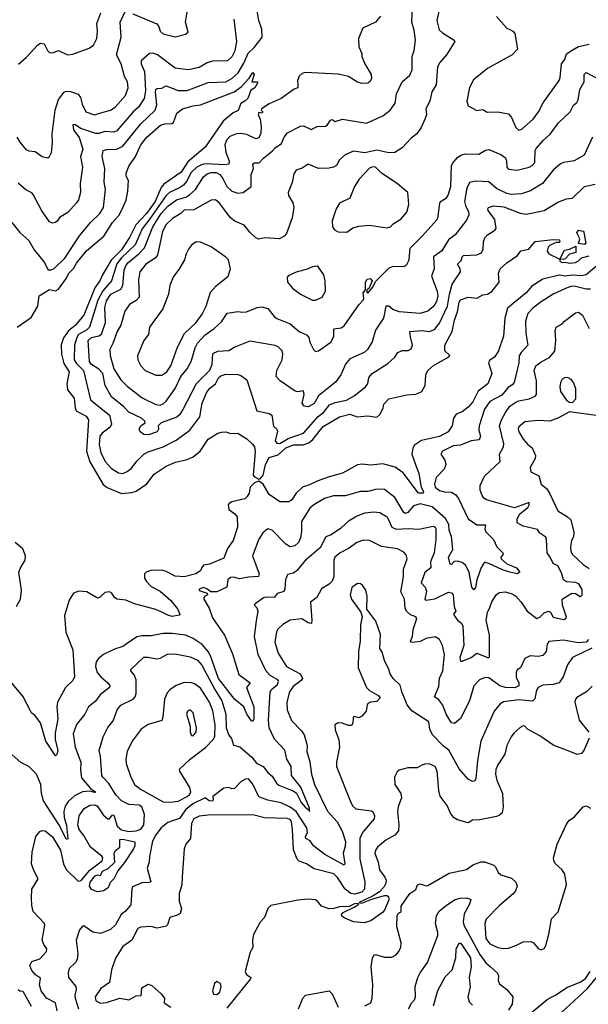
# Model space of a CAD drawing. Extents: x 1552033 to 1694788, y 811965 to 917215.
# Tile 441 of 632: x 1656045 to 1659850, y 863485 to 870071. Entities that reach past the tile are written whole.
import ezdxf

# ---------------------------------------------------------------- set-up
doc = ezdxf.new("R2010")
doc.units = 0

msp = doc.modelspace()

# ---------------------------------------------------------------- linework, layer by layer
at = {"layer": '0CON20XD'}
for points in [[(1655992.2, 868715), (1656045, 868648.4), (1656105.9, 868595), (1656141.8, 868531.8), (1656208.1, 868448.1), (1656235, 868397.1), (1656255, 868396.9), (1656275, 868407.1), (1656346.7, 868475), (1656445.4, 868625), (1656519.5, 868715), (1656581.3, 868775), (1656605.9, 868815), (1656618.8, 868935), (1656610.8, 868985), (1656615.3, 869074.7), (1656596.6, 869155), (1656604.4, 869195), (1656628.1, 869201.9), (1656695, 869204.8), (1656735, 869224.7), (1656854.6, 869375.4), (1656951.8, 869465), (1656962.1, 869502.1), (1656954.1, 869585.9), (1656956.7, 869603.3), (1656965, 869610), (1656995, 869613.3), (1657025, 869628.9), (1657105, 869596.6), (1657165, 869597.4), (1657305, 869650.7), (1657425, 869655.8), (1657465, 869676.9), (1657506.1, 869715), (1657545, 869780.8), (1657573, 869847), (1657615, 869888.1), (1657668.1, 869955), (1657665, 870006.7), (1657644.7, 870065), (1657632.7, 870142.7)], [(1656026.2, 869285), (1656045, 869252.3), (1656085, 869203.3), (1656105, 869194.4), (1656148.7, 869188.7), (1656195, 869155.7), (1656232.5, 869147.5), (1656245, 869156.7), (1656257.2, 869182.8), (1656264.4, 869245), (1656262.2, 869305), (1656282.4, 869465), (1656305, 869537.1), (1656342.6, 869587.4), (1656355, 869592.9), (1656385, 869590.6), (1656435, 869573.3), (1656451.7, 869551.7), (1656463.8, 869505), (1656486.7, 869455), (1656544.7, 869434.7), (1656588.8, 869448.8), (1656652.5, 869465), (1656684, 869485), (1656752.2, 869565), (1656770.5, 869615), (1656766.9, 869655), (1656745, 869690), (1656724.3, 869775), (1656693.1, 869835), (1656724.7, 869955), (1656718.2, 870055), (1656755, 870133.8)], [(1656036.5, 869773.5), (1656089.6, 869820.4), (1656165, 869903.8), (1656185, 869913.3), (1656209.3, 869909.3), (1656231.2, 869865), (1656245, 869852), (1656265, 869849.2), (1656305, 869864.2), (1656365, 869835.8), (1656399.8, 869840.2), (1656509.9, 869880.1), (1656539.2, 869900.8), (1656560.5, 869945), (1656565.4, 869995), (1656560, 870045), (1656586.6, 870116.6)], [(1658997.9, 868682.1), (1658958.8, 868631.2), (1658915, 868599.4), (1658870.6, 868525), (1658814.6, 868485), (1658818.9, 868405), (1658799.7, 868355), (1658837.5, 868255), (1658842.9, 868225), (1658835.2, 868185), (1658816.7, 868155), (1658775, 868121.9), (1658725, 868105.8), (1658585, 868117.5), (1658542.9, 868132.9), (1658515, 868154.3), (1658495.8, 868154.2), (1658479.1, 868075), (1658426.9, 867995), (1658403.6, 867916.4), (1658371.9, 867865), (1658350.8, 867845), (1658255, 867803.6), (1658225, 867767.8), (1658193.7, 867696.3), (1658160.5, 867649.5), (1658111.6, 867608.4), (1658043.9, 867556.1), (1658015, 867504.7), (1657975, 867482.2), (1657949.2, 867485), (1657935.5, 867505), (1657948.2, 867565), (1657945, 867588.8), (1657905, 867582.9), (1657887.3, 867587.3), (1657788.6, 867655), (1657761.9, 867685), (1657764.5, 867725), (1657801.5, 867795), (1657806.5, 867835), (1657800.6, 867855), (1657775, 867882.2), (1657755, 867891.8), (1657585, 867920.5), (1657485, 867880), (1657445, 867855.5), (1657368.9, 867851.1), (1657335.5, 867835), (1657330, 867765), (1657315, 867725.5), (1657225.5, 867634.5), (1657136.6, 867463.4), (1657115, 867428.9), (1657097.2, 867412.8), (1656991.2, 867375), (1656972.5, 867355), (1656973, 867333), (1656965, 867314.4), (1656906.6, 867293.4), (1656875.3, 867295.3), (1656851.4, 867315), (1656843.5, 867335), (1656855, 867354.3), (1656883.8, 867375), (1656881.2, 867385), (1656860, 867405), (1656775, 867444.7), (1656741.5, 867481.5), (1656658.8, 867548.8), (1656616.3, 867625), (1656600.5, 867705), (1656573.7, 867733.7), (1656526, 867765), (1656511.8, 867785), (1656503.6, 867925), (1656525.6, 867945), (1656575, 867956), (1656592.5, 867967.5), (1656618.3, 868045), (1656614.8, 868144.8), (1656625, 868191.2), (1656655, 868235.7), (1656720.7, 868269.3), (1656734, 868294), (1656744.1, 868395), (1656754.9, 868425.1), (1656769.2, 868445), (1656843.1, 868505), (1656878.9, 868545), (1656935, 868686.5), (1656991.4, 868775), (1657035, 868822.9), (1657093.6, 868866.4), (1657156.3, 868883.7), (1657181.3, 868898.7), (1657220.3, 868935), (1657275, 869019.7), (1657300.4, 869039.6), (1657325, 869048.3), (1657358.7, 869048.7), (1657385, 869035.2), (1657405, 869008.9), (1657431.2, 868955), (1657465, 868924.7), (1657505, 868910.6), (1657541.2, 868915), (1657594.2, 868955.8), (1657594.3, 869035.7), (1657608.8, 869075), (1657605, 869106.7), (1657615, 869113.8), (1657647.3, 869112.7), (1657677.3, 869145), (1657737.2, 869192.8), (1657755, 869213.8), (1657796.8, 869243.2), (1657814.6, 869285.4), (1657838, 869315), (1657925, 869359.5), (1657945, 869361.4), (1657995, 869336.7), (1658035, 869355.8), (1658091.7, 869358.3), (1658102.5, 869365), (1658125, 869400), (1658135, 869402.5), (1658155, 869390), (1658205, 869405.7), (1658365, 869378.6), (1658475, 869428.9), (1658523.3, 869465), (1658557, 869513), (1658565.4, 869574.6), (1658603.5, 869655), (1658655, 869700), (1658671.8, 869735), (1658670.8, 869825), (1658684, 869865), (1658694.6, 869935), (1658685, 870000), (1658668.7, 870055), (1658673.1, 870155)], [(1658854.6, 870145), (1658835.4, 870065), (1658853, 870003), (1658875, 869982.2), (1658953.3, 869935), (1658956.7, 869925), (1658900.8, 869835), (1658856.2, 869785), (1658840, 869755), (1658832, 869635), (1658802.1, 869587.9), (1658790, 869525), (1658762.5, 869475), (1658767.3, 869437.3), (1658758.8, 869411.2), (1658730.8, 869349.1), (1658702.6, 869307.4), (1658665, 869278.6), (1658605.3, 869214.7), (1658555, 869181.9), (1658515, 869179.6), (1658435, 869198.8), (1658355, 869180.8), (1658278.5, 869191.5), (1658222.1, 869167.9), (1658185.5, 869134.5), (1658165, 869095.8), (1658145.4, 869084.6), (1658115, 869077.8), (1658045, 869075.7), (1657975, 869104.4), (1657935, 869078.7), (1657896, 869065), (1657880.4, 869039.6), (1657868.3, 868981.7), (1657840.8, 868915), (1657843.5, 868895), (1657873.3, 868845), (1657879.4, 868815), (1657868.6, 868745), (1657829.8, 868640.2), (1657815, 868623.1), (1657784.5, 868605.5), (1657685, 868611.2), (1657645, 868603.8), (1657625, 868612.7), (1657585, 868649.4), (1657547.3, 868697.3), (1657485, 868724.4), (1657455.9, 868745.9), (1657385, 868842.5), (1657355, 868867.1), (1657325, 868862.9), (1657210.7, 868799.3), (1657145, 868797.1), (1657122.5, 868775), (1657068, 868742), (1657025, 868700.4), (1656999.5, 868655), (1656967.8, 868495), (1656951.1, 868475), (1656887.9, 868435), (1656849.1, 868385), (1656838.8, 868331.2), (1656843.9, 868215), (1656825, 868192.3), (1656780.5, 868165), (1656748.1, 868121.9), (1656721.7, 868028.3), (1656696.7, 867985), (1656668.5, 867905), (1656648, 867865), (1656650.5, 867825), (1656674.8, 867735), (1656721.9, 867661.9), (1656765, 867619.2), (1656865, 867542.2), (1656955, 867497.5), (1656985, 867492.7), (1657005, 867500.9), (1657025, 867520), (1657085.3, 867605), (1657124.1, 867685), (1657165.4, 867735), (1657193.2, 867785), (1657218.7, 867875), (1657235, 867907.5), (1657285, 867963.6), (1657345.7, 868005), (1657395, 868050), (1657432.9, 868107.1), (1657505, 868120), (1657535, 868114.3), (1657563.2, 868116.8), (1657635, 868145.5), (1657665, 868150), (1657705, 868138.6), (1657748.1, 868085), (1657765, 868072.2), (1657855, 868035.6), (1657914.7, 867984.7), (1657965, 867962.7), (1657980.4, 867945), (1657987.1, 867915), (1658010, 867865), (1658025, 867852.5), (1658045, 867855.7), (1658126.1, 867915), (1658148, 867952), (1658146.8, 868003.2), (1658195, 868010.5), (1658216.6, 868023.4), (1658315, 868164), (1658343.3, 868195), (1658347.5, 868205), (1658344.2, 868245), (1658360, 868265), (1658360, 868315), (1658370.8, 868335), (1658390.3, 868340.3), (1658402.5, 868325), (1658383.8, 868276.2), (1658368.3, 868261.7), (1658368.3, 868248.3), (1658375, 868242.5), (1658405, 868278.8), (1658428.4, 868321.6), (1658515, 868410), (1658545, 868421.4), (1658615, 868420.8), (1658635, 868432.5), (1658651.1, 868465), (1658658.3, 868541.7), (1658738, 868622), (1658837.7, 868735), (1658845.5, 868755.5), (1658855.6, 868845), (1658865, 868857.5), (1658900.2, 868879.8), (1658912.5, 868897.5), (1658929.2, 868955), (1658935.3, 869094.7), (1658945, 869115.6), (1658975, 869149.1), (1658997.1, 869165), (1659025, 869173.3), (1659117.8, 869172.2), (1659161.4, 869198.6), (1659185, 869201.9), (1659265, 869170), (1659295, 869146.9), (1659302.5, 869127.5), (1659304.3, 869085), (1659315, 869071.4), (1659375, 869065.4), (1659455, 869084.6), (1659475, 869095.6), (1659491.5, 869115), (1659494.6, 869195), (1659501.5, 869208.5), (1659550.5, 869265), (1659595.4, 869304.6), (1659649.7, 869380.3), (1659728.5, 869455), (1659750.3, 869499.7), (1659773.4, 869516.6), (1659782.3, 869535), (1659793.5, 869605), (1659822.3, 869655), (1659823.4, 869703.4), (1659835, 869718.1), (1659955, 869654.6)], [(1656800.8, 870110.8), (1656963.4, 870043.4), (1656976.5, 870025), (1656985, 869994.3), (1657005, 869975.4), (1657085, 869955.8), (1657155, 869973.3), (1657173, 869987), (1657154.5, 870055), (1657167.5, 870135)], [(1657477.9, 870075), (1657496.4, 869925), (1657485, 869863.8), (1657465, 869822.9), (1657435, 869795.6), (1657335, 869794.7), (1657298.3, 869781.7), (1657245, 869750.9), (1657175, 869735.8), (1657085, 869746), (1656966.4, 869836.4), (1656935, 869846.9), (1656912.5, 869845), (1656857.7, 869795), (1656856.8, 869775), (1656880, 869725), (1656887.1, 869595), (1656878.8, 869545), (1656840.4, 869485), (1656805, 869454.7), (1656695, 869327.7), (1656675, 869318.4), (1656615, 869324.2), (1656575, 869310.2), (1656555, 869310.5), (1656453.5, 869343.5), (1656415, 869366.7), (1656401.3, 869368.7), (1656404.2, 869334.2), (1656443.1, 869283.1), (1656466.6, 869205), (1656452.2, 869155), (1656464.6, 869085), (1656449.2, 868975), (1656451.9, 868915), (1656438.1, 868865), (1656425.6, 868845), (1656367.6, 868782.4), (1656311.1, 868748.9), (1656298.1, 868725), (1656285, 868715.5), (1656265, 868710), (1656245, 868720), (1656192.8, 868792.8), (1656135, 868902), (1656125, 868913.8), (1656085, 868933.3), (1656035, 868976.9)], [(1658460, 870095), (1658425, 870053.6), (1658341.9, 870015), (1658312.7, 869945), (1658315, 869890), (1658333.8, 869845), (1658333.8, 869825), (1658354.2, 869775), (1658396.2, 869705), (1658398.8, 869675), (1658388, 869655), (1658375, 869646), (1658335, 869644.4), (1658305, 869653.1), (1658245, 869690.9), (1658175, 869706.2), (1657955, 869716.9), (1657935, 869711.5), (1657915, 869694.2), (1657903.1, 869665), (1657905, 869636.7), (1657905.3, 869614.7), (1657882.6, 869607.4), (1657795, 869543.4), (1657715, 869508.6), (1657662.2, 869475), (1657660, 869465), (1657670.8, 869455), (1657667.1, 869445), (1657645, 869449.2), (1657641.1, 869435), (1657653.4, 869405), (1657660.8, 869355), (1657658.9, 869311.1), (1657645, 869281.5), (1657625, 869273.2), (1657565, 869302.1), (1657525, 869309.4), (1657495, 869307.1), (1657450.5, 869289.5), (1657428.6, 869265), (1657418, 869235), (1657424.3, 869185), (1657447.5, 869125), (1657445, 869104), (1657415, 869100), (1657293.1, 869106.9), (1657265, 869102.4), (1657229.7, 869085), (1657191.8, 869048.2), (1657161.4, 868988.6), (1657141.3, 868965), (1657114.2, 868945.8), (1657047.5, 868915), (1657025, 868895.2), (1656915, 868739.5), (1656865, 868672.4), (1656818, 868565), (1656723.8, 868475), (1656695, 868438.6), (1656659, 868325), (1656601.9, 868258.1), (1656567.4, 868195), (1656512.2, 868015), (1656493.5, 867996.5), (1656439.3, 867965), (1656426.5, 867945), (1656410.7, 867895), (1656410.2, 867795), (1656425, 867770.2), (1656471.2, 867725), (1656518.3, 867528.3), (1656646.5, 867425), (1656659.1, 867365), (1656649.6, 867345)], [(1659235, 870092), (1659305, 870014), (1659324.4, 870004.4), (1659345, 869994.2), (1659357.8, 869977.8), (1659375.6, 869874.4), (1659340, 869835), (1659174.6, 869745.4), (1659082, 869668), (1659055, 869617.5), (1659038, 869525), (1659046.7, 869495), (1659103.6, 869463.6), (1659145, 869470), (1659172.7, 869452.7), (1659245, 869455.7), (1659315, 869442), (1659337, 869417), (1659365, 869350), (1659385, 869332.9), (1659405, 869339.2), (1659480, 869405), (1659516.7, 869455), (1659546.9, 869515), (1659654.5, 869665), (1659661.5, 869685), (1659670, 869775), (1659692.2, 869805), (1659705, 869842.5), (1659741.8, 869868.2), (1659785, 869891.1), (1659855, 869906.7)], [(1656026.7, 868013.3), (1656121, 868079), (1656167.1, 868155), (1656175.4, 868225), (1656245, 868265.8), (1656285, 868257.5), (1656305, 868268.2), (1656357.9, 868342.1), (1656373.7, 868375), (1656405, 868407.7), (1656425, 868442), (1656491.4, 868525), (1656606.7, 868623.3), (1656664.7, 868715), (1656708.1, 868761.9), (1656726.7, 868795), (1656756.6, 868863.4), (1656768.9, 868925), (1656772.9, 868995), (1656758, 869025), (1656758, 869045), (1656777.1, 869095), (1656818.5, 869151.5), (1656855.3, 869235), (1656895, 869285.3), (1656987.1, 869365), (1657015, 869375.4), (1657063.6, 869376.4), (1657075, 869383.3), (1657096, 869445), (1657133.8, 869475), (1657205, 869495.5), (1657255, 869501.1), (1657480.5, 869589.5), (1657527, 869623), (1657579.8, 869680.2), (1657605, 869717.5), (1657613.3, 869705), (1657597.5, 869655), (1657635.8, 869655.8), (1657635.8, 869645.8), (1657618.9, 869615), (1657590.9, 869599.1), (1657570.8, 869545), (1657551.2, 869525), (1657525, 869510), (1657505.9, 869464.1), (1657472.4, 869447.6), (1657406.7, 869393.3), (1657285, 869218), (1657170.4, 869119.6), (1657125, 869051), (1657010.2, 868969.8), (1656990.4, 868949.6), (1656951.8, 868855), (1656893.4, 868775), (1656822.2, 868697.8), (1656780.4, 868615), (1656725, 868531.4), (1656657.3, 868462.7), (1656598, 868365), (1656581.2, 868325), (1656547.9, 868277.9), (1656473.9, 868095), (1656415.3, 868024.7), (1656370.4, 867989.6), (1656337.5, 867942.5), (1656323.2, 867896.8), (1656323.8, 867833.8), (1656341.1, 867771.1), (1656375.8, 867715), (1656360.2, 867635), (1656364.2, 867595), (1656409.1, 867539.1), (1656415.2, 867475), (1656423.3, 867455), (1656488.7, 867418.7), (1656505.3, 867395.3), (1656491.7, 867185), (1656514.5, 867114.5), (1656602.3, 866962.3), (1656631.1, 866941.1), (1656725, 866902.2), (1656795, 866907.6), (1656823.7, 866916.4), (1656895, 866966.7), (1656945, 867031.8), (1657025.8, 867085), (1657087.6, 867112.4), (1657165, 867128.8), (1657205, 867146.2), (1657252.3, 867185), (1657305.4, 867264.6), (1657370.8, 867305), (1657395, 867312.7), (1657425, 867314.6), (1657455, 867303.5), (1657505, 867304.4), (1657565, 867267.1), (1657601.4, 867235), (1657615, 867213.8), (1657620.5, 867180.5), (1657608, 867025), (1657615, 867012.2), (1657645, 866996.7), (1657655, 867000), (1657674.2, 867025), (1657690.7, 867095), (1657715, 867141.5), (1657775, 867159.6), (1657825, 867207.1), (1657876.3, 867226.3), (1657942.5, 867227.5), (1657979.9, 867240.1), (1658006.9, 867263.1), (1658075, 867350.2), (1658185, 867415.3), (1658255, 867433.4), (1658302.5, 867415), (1658375, 867422), (1658435, 867411.8), (1658455, 867429.2), (1658476.6, 867473.4), (1658481.7, 867498.3), (1658515, 867534.8), (1658635, 867562.3), (1658695, 867566.7), (1658735, 867584), (1658758.7, 867625), (1658763.3, 867695), (1658775, 867724), (1658815, 867757.1), (1658916.7, 867815), (1658923.3, 867825), (1658889.2, 867855), (1658890, 867895), (1658938.8, 867985), (1658955, 868061.2), (1658975, 868117.5), (1658985, 868182.5), (1658995, 868197.1), (1659045, 868215.8), (1659105, 868207.5), (1659145, 868231.2), (1659175, 868236), (1659205, 868253.8), (1659253.8, 868315), (1659248.8, 868375), (1659260, 868405), (1659304.2, 868445.8), (1659375.9, 868494.1), (1659397.5, 868525), (1659453, 868537), (1659495, 868586.7), (1659615, 868600), (1659658.3, 868598.3), (1659660, 868585), (1659655, 868580), (1659635, 868580), (1659595, 868562.5), (1659580.8, 868549.2), (1659573.8, 868523.8), (1659586, 868506), (1659660, 868470), (1659660, 868455), (1659675, 868447.5), (1659695, 868450), (1659725, 868442.5), (1659765, 868447.5), (1659785, 868457.5), (1659805, 868478.8), (1659855, 868492.5)], [(1659877.3, 869285), (1659822.5, 869165), (1659755, 869126.9), (1659685, 869115.6), (1659663.9, 869106.1), (1659615, 869065.5), (1659543.6, 868975), (1659462.6, 868927.4), (1659403.7, 868906.3), (1659335, 868901.2), (1659305, 868908.9), (1659235, 868942.1), (1659185, 868985.5), (1659095, 868990.4), (1659055, 868981.9), (1659036.2, 868943.8), (1659021.9, 868855), (1659027.8, 868827.8), (1659049.2, 868785), (1659051.2, 868765), (1659035, 868730), (1658997.9, 868682.1)], [(1658235, 868650), (1658275, 868678.1), (1658315, 868690), (1658385, 868695.8), (1658501.2, 868678.8), (1658525.4, 868684.6), (1658543.6, 868706.4), (1658595, 868737.5), (1658635, 868783.8), (1658650, 868835), (1658641.4, 868915), (1658571.2, 868975), (1658465.4, 869045.4), (1658426, 869085), (1658405, 869087.3), (1658385, 869078.1), (1658316.8, 869005), (1658285.4, 868954.6), (1658255, 868877.5), (1658185, 868843.8), (1658162, 868805), (1658135.8, 868725), (1658137.5, 868685), (1658150.8, 868665), (1658175, 868651.5), (1658235, 868650)], [(1656649.6, 867345), (1656596.9, 867305), (1656582.1, 867285), (1656577.2, 867227.2), (1656588.1, 867175), (1656616.8, 867116.8), (1656659.2, 867069.2), (1656705, 867040.8), (1656735, 867036.1), (1656765, 867048.8), (1656790.7, 867069.3), (1656829.9, 867120.1), (1656876.4, 867165), (1656905, 867180.2), (1657005, 867213.5), (1657090.9, 867259.1), (1657183.6, 867325), (1657250.3, 867415), (1657265.8, 867505), (1657295.3, 867575), (1657315.4, 867605), (1657354.5, 867635.5), (1657375.8, 867675), (1657390.5, 867689.5), (1657425, 867699.7), (1657505, 867697.1), (1657525, 867690), (1657565, 867662), (1657592.8, 867572.8), (1657630.8, 867455), (1657715, 867437.5), (1657732, 867425), (1657742.4, 867352.4), (1657765, 867332.5), (1657769.3, 867319.3), (1657754.1, 867254.1), (1657765, 867237.5), (1657785, 867236.7), (1657840.9, 867269.1), (1657943.6, 867305), (1658043.1, 867416.9), (1658076.9, 867443.1), (1658117.9, 867495), (1658155, 867511), (1658231.9, 867525), (1658282.2, 867555), (1658359.2, 867615), (1658374.4, 867635), (1658381.5, 867678.5), (1658404.3, 867705), (1658508.8, 867771.2), (1658555.3, 867814.7), (1658575, 867845.6), (1658605, 867857.5), (1658645, 867858.2), (1658665, 867868.6), (1658673.6, 867895), (1658660.3, 867950.3), (1658655, 867985.7), (1658735, 867991.8), (1658785.4, 867984.6), (1658820.5, 867999.5), (1658855, 868040.6), (1658908.1, 868155), (1658920.3, 868235), (1658938.7, 868301.3), (1658993.6, 868385), (1658992.1, 868405), (1658975.6, 868435), (1658999.5, 868460.5), (1659005.4, 868485), (1659015, 868493.8), (1659105, 868497.5), (1659135, 868511.9), (1659145.4, 868535), (1659149.6, 868585), (1659158.6, 868611.4), (1659175, 868631.1), (1659225, 868662.9), (1659233.1, 868675), (1659224, 868735), (1659180.5, 868795), (1659177.1, 868805), (1659182, 868815), (1659215, 868826.2), (1659285, 868819.1), (1659395, 868777.5), (1659435, 868769.6), (1659555.4, 868794.6), (1659645, 868851.5), (1659705, 868871.9), (1659745, 868878.1), (1659825, 868955.6), (1659895, 868970)], [(1659825, 868566.7), (1659783.8, 868573.8), (1659792.5, 868605), (1659772.5, 868645), (1659785, 868662.5), (1659815, 868657.5), (1659820, 868650), (1659833.3, 868575), (1659825, 868566.7)], [(1656995, 867692.7), (1657030, 867715), (1657055.3, 867755), (1657100.1, 867879.9), (1657148.6, 867971.4), (1657225, 868045.4), (1657265, 868100.5), (1657293.6, 868155), (1657321.9, 868248.1), (1657358.9, 868291.1), (1657440, 868355), (1657455.8, 868405), (1657441.9, 868465), (1657425, 868483.3), (1657325, 868552.2), (1657255, 868582.9), (1657225, 868585.7), (1657195, 868561.9), (1657174.6, 868535), (1657158.5, 868505), (1657148.1, 868465), (1657110.2, 868399.8), (1657075, 868354.2), (1657050, 868295), (1657041.1, 868235), (1657025.5, 868195), (1657003.7, 868136.3), (1656913.8, 868015), (1656907.1, 867965), (1656874.5, 867925), (1656832.5, 867822.5), (1656835.6, 867795.6), (1656854.3, 867755), (1656883.8, 867725), (1656955, 867693.3), (1656995, 867692.7)], [(1659685, 868467.5), (1659660, 868470), (1659690, 868530), (1659725, 868536), (1659766.1, 868556.1), (1659765.8, 868514.2), (1659725, 868502), (1659695, 868472.5), (1659685, 868467.5)], [(1658025, 868194.4), (1658068, 868215), (1658090.8, 868255), (1658088.6, 868325), (1658079.4, 868365), (1658045, 868416.2), (1658035, 868422), (1658005, 868418), (1657968.3, 868401.7), (1657895, 868383.1), (1657841.4, 868358.6), (1657834.2, 868345.8), (1657836.9, 868315), (1657870.6, 868275), (1657924.7, 868234.7), (1658005, 868195.6), (1658025, 868194.4)], [(1659908, 868425), (1659835, 868364.5), (1659805, 868356.7), (1659745, 868361.8), (1659695, 868355.6), (1659655, 868362.9), (1659545.5, 868334.5)], [(1659545.5, 868334.5), (1659471.3, 868288.7), (1659435, 868244.4), (1659309.1, 868140.9), (1659291.5, 868075), (1659283.1, 867955), (1659250, 867855), (1659225, 867815.6), (1659189.7, 867790.3), (1659181.2, 867775), (1659204.5, 867705), (1659178.5, 867635), (1659113.5, 867586.5), (1659076.3, 867515), (1659045, 867478.7), (1659005, 867448.5), (1658965, 867431.4), (1658948.5, 867405), (1658939.2, 867355), (1658911.5, 867315), (1658855, 867282), (1658733.5, 867256.5), (1658686.2, 867225), (1658676.2, 867205), (1658669.5, 867165), (1658694.6, 867094.6), (1658715.5, 867035), (1658731.9, 866945), (1658747.5, 866915), (1658745, 866902.9), (1658713.8, 866905), (1658610.1, 867040.1), (1658557.7, 867077.7), (1658475, 867099.3), (1658395, 867091.4), (1658335, 867098.1), (1658305, 867092.9), (1658205, 867038.1), (1658115, 867014.1), (1658035, 866984.8), (1657985, 866958.7), (1657936.4, 866945), (1657895.9, 866905), (1657865, 866858.6), (1657845, 866845.8), (1657785, 866846.7), (1657715, 866894.1), (1657673.3, 866965), (1657645, 866984.7), (1657615, 866972.5), (1657587.4, 866945), (1657579.8, 866905), (1657567.6, 866882.4), (1657552.1, 866865), (1657464.6, 866845), (1657445.7, 866835), (1657439.8, 866825), (1657444.2, 866794.2), (1657485.5, 866765), (1657501.2, 866745), (1657503.3, 866676.7), (1657472.3, 866587.7), (1657435, 866534.3), (1657411.2, 866468.8), (1657315, 866430), (1657275, 866421.4), (1657262.8, 866407.2), (1657255.7, 866385), (1657224.2, 866365), (1657145.2, 866344.8), (1657085, 866349.8), (1657025, 866380.3), (1656995, 866388.3), (1656923.3, 866386.7), (1656891.2, 866375), (1656880.8, 866365), (1656880.6, 866335), (1656893, 866313), (1656925, 866280), (1656985, 866247.8), (1657057.1, 866185), (1657100.9, 866130.9), (1657117.5, 866095), (1657111.7, 866088.3), (1657065, 866080), (1657035, 866086.9), (1656995, 866107.5), (1656955, 866124.7), (1656813.1, 866163.1), (1656755, 866187.6), (1656694.7, 866194.7), (1656678.9, 866205), (1656660.8, 866235), (1656645, 866244.3), (1656615, 866238.6), (1656582.2, 866207.8), (1656565, 866202.2), (1656495, 866243.3), (1656440.9, 866249.1), (1656404.5, 866235.5), (1656375, 866188), (1656343.5, 866085), (1656352.8, 865975), (1656401.3, 865855), (1656412.5, 865675), (1656400.2, 865649.8), (1656351.3, 865605), (1656298, 865505), (1656292.7, 865475), (1656300, 865395), (1656281.8, 865298.2), (1656282.8, 865255), (1656299.7, 865185), (1656294, 865156), (1656285, 865146.7), (1656218.7, 865245), (1656185, 865368), (1656148, 865415), (1656123.7, 865433.7), (1656065.5, 865545.5), (1655983.9, 865643.9)], [(1659865, 868269.2), (1659835, 868269.1), (1659755, 868287.9), (1659733.6, 868286.4), (1659697.6, 868272.4), (1659615, 868234.6), (1659535.6, 868184.4), (1659478.7, 868141.3), (1659446.2, 868105), (1659428.8, 868055), (1659432, 867975), (1659444.5, 867895), (1659400.9, 867845), (1659388.3, 867821.7), (1659384.6, 867775), (1659353.2, 867645), (1659340.8, 867629.2), (1659310.9, 867609.1), (1659271, 867559), (1659191.9, 867518.1), (1659155.8, 867465), (1659118.9, 867355), (1659118.2, 867325), (1659128.5, 867285), (1659119.4, 867260.6), (1659066, 867254), (1658995, 867224.5), (1658945, 867221.5), (1658875, 867183.8), (1658864, 867165), (1658890.6, 867125), (1658896.6, 867096.6), (1658886, 867064), (1658830.9, 867009.1), (1658820.7, 866965), (1658825, 866943.3), (1658855, 866922.6), (1658885, 866913.9), (1658935, 866911.4), (1658963.9, 866893.9), (1658984, 866864), (1659045, 866732.1), (1659103.1, 866693.1), (1659161.2, 866691.2), (1659158.5, 866665), (1659164.5, 866645), (1659215.6, 866595), (1659237.8, 866545), (1659278.2, 866505), (1659280.5, 866495), (1659265.6, 866475), (1659267.1, 866465), (1659305, 866431.2), (1659368.9, 866405), (1659392.5, 866375), (1659375, 866364.1), (1659325, 866374.6), (1659275, 866390.4), (1659185, 866434.5), (1659155, 866443.3), (1659132.6, 866407.4), (1659104.2, 866325), (1659095, 866273.3), (1659085, 866257.5), (1659070.7, 866275), (1659052.6, 866372.6), (1659029.5, 866419.5), (1659005, 866439.5), (1658975, 866450), (1658953.3, 866446.7), (1658935, 866426), (1658925, 866430), (1658914.6, 866475), (1658943.6, 866526.4), (1658933.9, 866615), (1658919.2, 866655), (1658916, 866695), (1658893.9, 866735), (1658805, 866813.2), (1658725, 866831.7), (1658680.2, 866819.8), (1658642, 866775), (1658625, 866768.8), (1658615, 866775.5), (1658555, 866875.5), (1658485, 866928.9), (1658435, 866930), (1658375, 866914.4), (1658325, 866916.2), (1658223.8, 866886.2), (1658145, 866885.4), (1658085, 866868.6), (1658013.5, 866826.5), (1657987, 866803), (1657930.4, 866715), (1657930.4, 866649.6), (1657924, 866606), (1657910.5, 866575), (1657885, 866552.5), (1657855, 866544.6), (1657825, 866563.8), (1657735, 866655.4), (1657704.3, 866665.7), (1657671.8, 866638.2), (1657644.7, 866595.3), (1657603.1, 866485), (1657647.6, 866365), (1657642.6, 866347.4), (1657575, 866342.5), (1657515, 866330), (1657475, 866341.2), (1657455, 866339.4), (1657438.6, 866325), (1657431.1, 866275), (1657365, 866243.1), (1657323.8, 866243.8), (1657296, 866265), (1657275, 866272.9), (1657245, 866262.5), (1657245, 866252), (1657300, 866235), (1657302.5, 866225), (1657284, 866215), (1657276, 866205), (1657278, 866195), (1657312.7, 866135), (1657335, 866070.8), (1657415.4, 865955), (1657469.8, 865829.8), (1657512.1, 865692.1), (1657587.5, 865635), (1657563.1, 865605), (1657611.8, 865475), (1657612.5, 865395), (1657605, 865376.7), (1657595, 865382), (1657565, 865425.7), (1657545, 865474.4), (1657485, 865523.3), (1657375, 865663.6), (1657321.9, 865815), (1657305, 865845.8), (1657265, 865892.3), (1657205, 865932.5), (1657153.7, 865953.7), (1657065, 865965.2), (1657005, 865965.9), (1656925, 865948.7), (1656861.4, 865948.6), (1656827.6, 865942.4), (1656758, 865895), (1656735, 865879.4), (1656679.3, 865860.7), (1656606.2, 865823.8), (1656572.7, 865797.3), (1656556.5, 865775), (1656552.7, 865745), (1656563.6, 865705), (1656588.2, 865675), (1656635.6, 865635), (1656646.9, 865615), (1656645.6, 865605), (1656585, 865557.5), (1656550, 865510), (1656504.3, 865475), (1656480, 865425), (1656425, 865356), (1656403.3, 865295), (1656415.4, 865205), (1656453.1, 865105), (1656451.7, 865051.7), (1656458.8, 864998.8), (1656518.7, 864928.7), (1656553.8, 864905), (1656545, 864901.5), (1656515, 864910.4), (1656465, 864905.2), (1656411.4, 864878.6), (1656369.4, 864840.6), (1656349.2, 864810.8), (1656339.7, 864775), (1656343.4, 864733.4), (1656358.1, 864681.9)], [(1656295, 863440.8), (1656284.6, 863494.6), (1656225.2, 863525.2), (1656189.1, 863575), (1656176.6, 863615), (1656185, 863659.4), (1656151.4, 863681.4), (1656125, 863710.8), (1656111.9, 863745), (1656125, 863770.8), (1656180, 863790), (1656225, 863838), (1656226.1, 863855), (1656205.3, 863885.3), (1656195.4, 863915), (1656213.6, 864015), (1656208.2, 864028.2), (1656135.4, 864105), (1656125.4, 864145), (1656122.9, 864195), (1656126.6, 864255), (1656168, 864325), (1656139.3, 864379.3), (1656124.7, 864425), (1656127.7, 864502.3), (1656151.6, 864608.4), (1656178.6, 864641.4), (1656195, 864647.5), (1656215, 864645.5), (1656265, 864606), (1656317, 864517), (1656337.9, 864425), (1656355, 864386.7), (1656435, 864309.4), (1656456.3, 864313.7), (1656515, 864381.4), (1656596.1, 864443.9), (1656600, 864465), (1656594.7, 864474.7), (1656518.2, 864535), (1656474.8, 864614.8), (1656443.2, 864655), (1656434.1, 864685), (1656443.2, 864745), (1656475.6, 864795), (1656515, 864817.8), (1656545, 864819.5), (1656562.7, 864812.7), (1656603.1, 864753.1), (1656635, 864726.5), (1656645, 864725.7), (1656665, 864752.2), (1656675, 864751.1), (1656697.3, 864677.3), (1656725, 864652.5), (1656775, 864641.9), (1656825, 864645.8), (1656855, 864657.1), (1656875.2, 864685), (1656879.6, 864755), (1656863.1, 864805), (1656845, 864817.5), (1656775, 864821.9), (1656725.9, 864845.9), (1656688, 864885), (1656640.9, 864960.9), (1656600.9, 865005), (1656595.4, 865015.4), (1656586.1, 865145), (1656577.4, 865182.6), (1656602.5, 865275), (1656635, 865337.5), (1656669.7, 865380.3), (1656696, 865454), (1656722.5, 865485), (1656804.1, 865525.9), (1656817.6, 865542.4), (1656823.9, 865565), (1656824.6, 865654.6), (1656810.7, 865689.3), (1656788.8, 865715), (1656788, 865725), (1656875, 865806.1), (1656905, 865807.7), (1656960, 865795), (1656985, 865801.1), (1657032.9, 865827.1), (1657085, 865830), (1657185, 865810), (1657235, 865786.2), (1657264, 865754), (1657349.7, 865589.7), (1657397, 865515), (1657424.5, 865425), (1657426.1, 865335), (1657444.7, 865285), (1657461.9, 865261.9), (1657475, 865217.9), (1657517.1, 865207.1), (1657597.9, 865137.9), (1657628.8, 865098.8), (1657675, 865075.4), (1657706.4, 865035), (1657735, 865010.4), (1657762.9, 864965), (1657779.8, 864949.8), (1657845, 864923.1), (1657875, 864913.1), (1657896.5, 864896.5), (1657928.9, 864835), (1657955, 864803.5), (1657982.7, 864782.7), (1657985, 864774.2), (1657985, 864796.7), (1657926.6, 864936.5), (1657864, 865015), (1657860.9, 865075), (1657831.8, 865125), (1657818.5, 865185), (1657749, 865259), (1657714.3, 865335), (1657709.2, 865385), (1657721.1, 865575), (1657729.9, 865590.1), (1657769, 865625), (1657777.6, 865645), (1657772.9, 865655), (1657721.2, 865685), (1657693.1, 865713.1), (1657641.3, 865825), (1657616.7, 865945), (1657630.5, 866049.5), (1657640, 866115), (1657634.2, 866134.2), (1657616.7, 866155), (1657620, 866165), (1657676, 866205), (1657695, 866210.4), (1657751.4, 866208.6), (1657773.3, 866235), (1657815, 866248.6), (1657822.1, 866265), (1657825, 866327.5), (1657838.6, 866361.4), (1657875, 866370.6), (1657905, 866391.5), (1657965.8, 866465), (1658058.9, 866545), (1658096.1, 866613.9), (1658125, 866626), (1658195, 866672.5), (1658249.1, 866720.9), (1658295, 866747.5), (1658355, 866772), (1658415, 866778.5), (1658455, 866774.6), (1658505, 866745.6), (1658535.8, 866675.8), (1658565, 866663.1), (1658645, 866667.2), (1658715, 866662.9), (1658812.7, 866682.7), (1658825, 866675.8), (1658828.9, 866665), (1658830.4, 866595), (1658819.2, 866505), (1658793.5, 866445), (1658795.5, 866405), (1658756.6, 866373.4), (1658731.8, 866305), (1658758.5, 866275), (1658767.6, 866247.6), (1658756.2, 866195), (1658765, 866188), (1658823.3, 866196.7), (1658915, 866241.8), (1658935, 866238.2), (1658945.5, 866225), (1658953.3, 866145), (1658962.9, 866115), (1658948.6, 866095), (1658951.4, 866085), (1658975, 866053.6), (1659001.1, 866035), (1659009.3, 866015), (1659016.9, 865885), (1658989.2, 865805), (1658995, 865780), (1659005, 865779.2), (1659065.7, 865804.3), (1659105, 865834.4), (1659175, 865805.5), (1659185.4, 865804.6), (1659189.8, 865810.2), (1659189.8, 865955), (1659167.2, 866055), (1659174.7, 866105), (1659191.2, 866138.8), (1659205, 866178), (1659235, 866227.1), (1659255, 866240), (1659295, 866243.8), (1659345, 866227.9), (1659365, 866214.1), (1659401.1, 866175), (1659441.5, 866115), (1659505, 866065.6), (1659525, 866073.5), (1659555, 866103.6), (1659584.3, 866114.3), (1659597.2, 866107.2), (1659615, 866074.4), (1659685, 866059.6), (1659697.3, 866062.7), (1659704.4, 866075.6), (1659678, 866155), (1659676, 866195), (1659740, 866235), (1659765, 866233.2), (1659795, 866213.5), (1659809.2, 866220.8), (1659809.5, 866259.5), (1659787.1, 866297.1), (1659765, 866306.5), (1659705, 866310), (1659683.8, 866323.8), (1659673.6, 866365), (1659655, 866402), (1659645, 866417.5), (1659614.5, 866434.5), (1659595.8, 866475.8), (1659574.3, 866505), (1659570.7, 866595), (1659565, 866608.9), (1659525.9, 866635.9), (1659510.5, 866660.5), (1659415, 866683.5), (1659374.4, 866704.4), (1659373.1, 866733.1), (1659392.7, 866765), (1659445, 866808.2), (1659454.7, 866825), (1659455, 866840.8), (1659355, 866806), (1659168.5, 866858.5), (1659150.7, 866870.7), (1659139.1, 866889.1), (1659126.5, 866925), (1659125.5, 866955), (1659155, 867016.9), (1659260, 867115), (1659256.4, 867165), (1659282.2, 867215), (1659285.8, 867235), (1659256.1, 867355), (1659268.9, 867395), (1659295.7, 867444.3), (1659324.2, 867485.8), (1659365, 867512.7), (1659385, 867522), (1659455, 867534.1), (1659495, 867552.9), (1659503.6, 867565), (1659502.7, 867655), (1659487.3, 867725), (1659498.5, 867755), (1659535, 867781.6), (1659589.4, 867810.6), (1659625.4, 867854.6), (1659632.7, 867925), (1659627.3, 867992.7), (1659635.7, 868014.3), (1659674.2, 868035.8), (1659690, 868055), (1659765, 868110), (1659785, 868113.8), (1659812, 868095), (1659855.6, 868005)], [(1659745, 867510), (1659765.9, 867534.1), (1659765.6, 867605), (1659750.5, 867645), (1659735, 867664.3), (1659715, 867675.6), (1659695, 867676.7), (1659675, 867665.7), (1659663.1, 867645), (1659658.8, 867615), (1659663.8, 867585), (1659705, 867526), (1659725, 867513.3), (1659745, 867510)], [(1659917.7, 867422.3), (1659725, 867448.8), (1659645.4, 867404.6), (1659592.5, 867385), (1659515, 867389.1), (1659425, 867380.6), (1659385, 867348), (1659381.1, 867335), (1659385.6, 867315), (1659413.8, 867265), (1659445, 867228.8), (1659475, 867206.7), (1659496.8, 867156.8), (1659494.2, 867135), (1659460, 867075), (1659465.9, 867045.9), (1659518.8, 867018.8), (1659533.9, 866963.9), (1659571.2, 866935), (1659590.8, 866905), (1659645, 866786), (1659711.2, 866745), (1659732, 866725), (1659752.9, 866642.9), (1659751.5, 866615), (1659737.1, 866585), (1659730.9, 866545), (1659732.9, 866515), (1659741.9, 866495), (1659815, 866427.8), (1659855, 866401.1)], [(1656024.1, 866145.9), (1656049.2, 866195), (1656056.2, 866255), (1656039.5, 866375), (1656049.8, 866405), (1656081, 866455), (1656084.4, 866484.4), (1656065, 866531.8), (1656013.3, 866575)], [(1659852.1, 865925), (1659835, 865907.2), (1659783, 865903), (1659685, 865921.2), (1659585, 865911.1), (1659575.3, 865894.7), (1659568.3, 865845), (1659545, 865819.2), (1659515, 865810.3), (1659460, 865815), (1659425, 865797.5), (1659397.1, 865735), (1659375, 865722.5), (1659366.5, 865705), (1659366.9, 865673.1), (1659384.2, 865634.2), (1659385, 865614.6), (1659357.8, 865602.2), (1659295.6, 865604.4), (1659258.8, 865615), (1659185, 865668.8), (1659160, 865670), (1659122, 865655), (1659083.1, 865615), (1659055.6, 865515), (1658995, 865396.2), (1658955, 865362.5), (1658935, 865368), (1658898.9, 865425), (1658875.4, 865485), (1658850.5, 865520.5), (1658820.5, 865540.5), (1658848.6, 865611.4), (1658853.8, 865666.2), (1658875.4, 865715), (1658887.6, 865825), (1658874, 865885), (1658854.5, 865925), (1658825, 865943.6), (1658765, 865931.2), (1658725, 865911.9), (1658675, 865904.7), (1658665, 865908.1), (1658661.1, 865915), (1658674, 865945), (1658678.9, 865991.1), (1658702, 866065), (1658696.7, 866076.7), (1658660.9, 866090.9), (1658633.7, 866113.7), (1658625.4, 866135), (1658620, 866195), (1658595.5, 866245), (1658613.1, 866345), (1658614.2, 866395.8), (1658637.8, 866465), (1658632, 866492), (1658615, 866509.2), (1658572.2, 866532.2), (1658465, 866547.1), (1658385, 866588.1), (1658345, 866589.5), (1658302, 866575), (1658248.6, 866535), (1658188.6, 866505), (1658153.1, 866475), (1658147.8, 866455), (1658146.3, 866346.3), (1658136, 866315), (1658116.7, 866295), (1658065.5, 866265), (1658032.9, 866207.1), (1657991.1, 866175), (1658000, 866055), (1657996.9, 866033.1), (1657975, 866035.6), (1657932.7, 866062.7), (1657855, 866054.7), (1657805, 866024.6), (1657772.7, 865995), (1657763.6, 865976.4), (1657752.9, 865907.1), (1657774.1, 865834.1), (1657830.8, 865745), (1657916.7, 865696.7), (1657929.2, 865685), (1657937.5, 865665), (1657929, 865651), (1657875, 865611.2), (1657850, 865575), (1657832.3, 865505), (1657835.7, 865454.3), (1657862.8, 865382.8), (1657930.6, 865315), (1657948, 865288), (1657967.9, 865215), (1657965.9, 865175), (1657987.5, 865107.5), (1657997.8, 865025), (1658018.2, 864955), (1658105, 864777.1), (1658169.1, 864705), (1658202.4, 864642.4), (1658225.3, 864575), (1658223.6, 864543.6), (1658209.2, 864495), (1658220.6, 864425), (1658216.2, 864415), (1658086.2, 864486.2), (1658011.8, 864545), (1657989.2, 864579.2), (1657959.2, 864595), (1657957, 864605), (1657970.2, 864635), (1657966.7, 864665), (1657895, 864775.2), (1657855, 864803.5), (1657795, 864831.5), (1657705, 864850.5), (1657645, 864871.9), (1657605, 864957.1), (1657575, 864994.2), (1657555, 864990.8), (1657526.7, 864975), (1657481.7, 864928.3), (1657465, 864926.2), (1657444.1, 864934.1), (1657410.3, 864929.7), (1657336.2, 864875), (1657340, 864855), (1657335, 864843.1), (1657313.3, 864845), (1657285, 864865.8), (1657203.6, 864825), (1657155, 864786.5), (1657115, 864728.3), (1657075, 864713.3), (1657035, 864700.6), (1656991.6, 864665), (1656955, 864619.2), (1656933.4, 864576.6), (1656912.7, 864472.7), (1656912.1, 864435), (1656898.1, 864395), (1656923.1, 864305), (1656911.4, 864298.6), (1656862.3, 864297.7), (1656800, 864270), (1656794.5, 864255), (1656788.8, 864151.2), (1656751.4, 864105), (1656724.3, 864085), (1656685, 864015.6), (1656653.1, 863985), (1656585, 863958.9), (1656535, 863966.7), (1656475, 864010), (1656465, 864006.7), (1656445, 863983.3), (1656422.9, 863915), (1656434.4, 863824.4), (1656429.2, 863785), (1656419.2, 863765), (1656375.8, 863725), (1656369.2, 863695), (1656372, 863665), (1656420, 863605), (1656422.7, 863585), (1656413.1, 863545), (1656416.4, 863526.4), (1656438.7, 863455)], [(1659872.7, 865867.3), (1659744.4, 865805), (1659710.6, 865755), (1659681.8, 865675), (1659655, 865635.6), (1659612.5, 865625), (1659545, 865619.2), (1659513.8, 865605), (1659503, 865587), (1659491.3, 865528.7), (1659477.1, 865512.9), (1659385, 865522.3), (1659282.4, 865507.6), (1659259.4, 865495), (1659220, 865445), (1659130, 865245), (1659107.8, 865115), (1659097.8, 864995), (1659090.4, 864979.6), (1659075.4, 864974.6), (1659045, 864990), (1658985, 865060.5), (1658917.1, 865185), (1658881.7, 865211.7), (1658808.2, 865288.2), (1658790, 865325), (1658782, 865375), (1658668.9, 865448.9), (1658637.8, 865487.8), (1658616.2, 865543.8), (1658601.2, 865575), (1658590.5, 865620.5), (1658544.5, 865664.5), (1658524, 865695), (1658516, 865725), (1658485.4, 865785), (1658470.8, 865840.8), (1658455.4, 865865), (1658458.3, 865958.3), (1658428.3, 866048.3), (1658367.7, 866127.7), (1658370, 866215), (1658361.4, 866255), (1658339.3, 866289.3), (1658325, 866297.5), (1658305, 866298.6), (1658266.7, 866273.3), (1658256.9, 866225), (1658264.6, 866194.6), (1658327.1, 866107.1), (1658335.9, 866075.9), (1658324.4, 866025), (1658324.3, 865915), (1658313.1, 865845), (1658310, 865735), (1658365.8, 865605), (1658385, 865584.2), (1658448.8, 865548.8), (1658457.5, 865535), (1658435, 865510), (1658393, 865507), (1658375, 865497.5), (1658371.2, 865485), (1658364, 865445), (1658335, 865412), (1658315, 865400.8), (1658285, 865410), (1658277.5, 865405), (1658274, 865365), (1658265, 865350), (1658245, 865348.8), (1658203.6, 865366.4), (1658175, 865366.7), (1658154, 865355), (1658155, 865320), (1658180, 865255), (1658184.3, 865204.3), (1658164.4, 865105), (1658165.5, 865075), (1658260.5, 864835), (1658275, 864809.2), (1658295, 864793.5), (1658400, 864780), (1658410.5, 864770.5), (1658418.9, 864745), (1658416.5, 864725), (1658338.7, 864635), (1658320.6, 864595), (1658320.9, 864455), (1658354.7, 864305), (1658353.3, 864255), (1658335, 864234.8), (1658285, 864220.6), (1658261.4, 864225), (1658222.1, 864255), (1658172.2, 864332.2), (1658146.6, 864356.6), (1658015, 864391.9), (1657965, 864424.5), (1657915, 864443.1), (1657901.4, 864455), (1657877.8, 864517.8), (1657871, 864655), (1657864.5, 864705), (1657855, 864722), (1657835, 864728.5), (1657681.9, 864731.9), (1657605, 864753), (1657305, 864750.5), (1657245, 864743.7), (1657209.1, 864725), (1657194.6, 864695), (1657188.5, 864595), (1657155.7, 864555), (1657144.3, 864525), (1657131.4, 864335), (1657130.6, 864285), (1657112.2, 864225), (1657111.4, 864175), (1657128.2, 864125), (1657117.6, 864092.4), (1657105, 864082.9), (1657050, 864065), (1657033.6, 864016.4), (1657025, 864007.5), (1656965, 863993.3), (1656924.4, 864004.4), (1656855, 864001.7), (1656835, 863992.2), (1656795.3, 863914.7), (1656735, 863871.9), (1656685, 863794), (1656659.1, 863715), (1656645, 863631.2), (1656588.6, 863591.4), (1656549.2, 863535), (1656555, 863508.1), (1656585, 863492.7), (1656625, 863497.8), (1656715, 863525.6), (1656775, 863514.6), (1656825, 863541.2), (1656857, 863543), (1656862.5, 863595), (1656905, 863619.3), (1656930, 863610), (1656992, 863555)], [(1657055, 864836.7), (1657105, 864844.7), (1657165.9, 864874.1), (1657181.9, 864888.1), (1657189.1, 864905), (1657182.5, 864935), (1657115.6, 865045), (1657115, 865058), (1657185.6, 865125), (1657287.8, 865202.2), (1657342.3, 865257.7), (1657350.8, 865279.2), (1657353.4, 865355), (1657337.9, 865447.9), (1657315.8, 865505), (1657255, 865599.3), (1657215, 865628.9), (1657194.5, 865635.5), (1657145, 865637.1), (1657092.8, 865617.2), (1657050.5, 865589.5), (1657032.1, 865567.9), (1657012.9, 865525), (1657003.7, 865406.3), (1656996.9, 865383.1), (1656905, 865357.5), (1656858.6, 865325), (1656797.5, 865245), (1656764.6, 865175), (1656755.4, 865125), (1656758.2, 865095), (1656788.5, 865005), (1656815, 864952.5), (1656852.5, 864925), (1657005, 864839.4), (1657055, 864836.7)], [(1659875, 865611.9), (1659837.5, 865575), (1659772.8, 865537.2), (1659763.4, 865525), (1659760.4, 865505), (1659789.4, 865385), (1659853.1, 865305)], [(1657205, 865281.2), (1657225, 865307.5), (1657228, 865335), (1657205.6, 865435), (1657185, 865453.8), (1657168.8, 865445), (1657161.4, 865425), (1657186.1, 865346.1), (1657186.2, 865305), (1657195, 865283.3), (1657205, 865281.2)], [(1659855.5, 865265), (1659822.6, 865187.4), (1659805, 865162), (1659775, 865156.9), (1659704.1, 865184.1), (1659619.2, 865215), (1659525, 865280.5), (1659444, 865325), (1659425, 865345.8), (1659415, 865347.5), (1659395, 865337.1), (1659351.3, 865298.7), (1659334.5, 865275), (1659304.5, 865215), (1659292.4, 865157.6), (1659245, 865086), (1659231.5, 865055), (1659230, 865025), (1659237.8, 864985), (1659275.4, 864895), (1659280.5, 864805), (1659273.5, 864766.5), (1659255, 864750), (1659235, 864742.2), (1659125, 864719.2), (1659075, 864716), (1659045, 864698), (1658975, 864719.2), (1658952.4, 864732.4), (1658929.3, 864759.3), (1658904.4, 864814.4), (1658857.9, 864877.9), (1658848.6, 864915), (1658837.8, 865045), (1658825.5, 865075.5), (1658785, 865094), (1658755, 865092), (1658735, 865083.8), (1658705, 865066), (1658642.7, 865067.3), (1658585, 865050.8), (1658570.9, 865039.1), (1658552, 865005), (1658555.7, 864955), (1658595.6, 864895.6), (1658600, 864865), (1658578.1, 864805), (1658573.8, 864775), (1658582.1, 864685), (1658579.4, 864645), (1658555, 864616), (1658495, 864582), (1658439.2, 864535), (1658425.8, 864515), (1658421.9, 864495), (1658443.6, 864435), (1658453.5, 864385), (1658488.9, 864335), (1658496.5, 864315), (1658495.6, 864295), (1658482.2, 864267.7), (1658451.8, 864238.2), (1658410.6, 864209.4), (1658316.7, 864165), (1658335, 864160.6), (1658401.1, 864188.9), (1658485, 864211.9), (1658502, 864212), (1658513.3, 864205), (1658515.9, 864184.1), (1658485.8, 864114.2), (1658472.1, 864097.9), (1658395, 864044.2), (1658349.7, 864030.3), (1658277.6, 864037.6), (1658220.2, 864060.2), (1658200.8, 864075), (1658199.2, 864085), (1658210, 864100), (1658282, 864135), (1658313.3, 864155), (1658309.2, 864159.2), (1658285, 864156.3), (1658250.5, 864139.5), (1658185, 864136), (1658147.5, 864125), (1658115, 864123.1), (1658065, 864140.8), (1658038.8, 864175), (1658025, 864183.8), (1657975, 864187.5), (1657905, 864182.5), (1657725, 864146), (1657705, 864125.8), (1657683.9, 864066.1), (1657654.4, 864035), (1657608.5, 863951.5), (1657601.6, 863915), (1657604, 863865), (1657587.3, 863832.7), (1657553.5, 863705), (1657563.2, 863683.2), (1657591.2, 863665), (1657588.5, 863655), (1657430.9, 863459.1)], [(1656358.1, 864681.9), (1656367.5, 864592.5), (1656365, 864586.2), (1656355, 864592.1), (1656306.8, 864686.8), (1656205, 864845.6), (1656190.2, 864895), (1656185.7, 864955.7), (1656156.4, 865025), (1656105, 865075.6), (1656052.9, 865102.9), (1655994.1, 865154.1)], [(1658355, 863474), (1658394.2, 863495.8), (1658404.3, 863525), (1658406.9, 863615), (1658396.5, 863735), (1658405, 863792.5), (1658415, 863813.3), (1658425, 863818.8), (1658485, 863800.8), (1658535, 863800), (1658563.4, 863816.6), (1658580.8, 863835), (1658595.6, 863865), (1658598.6, 863895), (1658569.2, 864005), (1658570.7, 864079.3), (1658577, 864093), (1658597.5, 864105), (1658598.3, 864141.7), (1658656.7, 864225), (1658696.2, 864253.8), (1658706.7, 864285), (1658725, 864291.2), (1658765, 864277.5), (1658775, 864280), (1658918.1, 864361.9), (1659035, 864387.1), (1659080.6, 864419.4), (1659132.4, 864437.6), (1659155, 864438.6), (1659218, 864415), (1659229.2, 864405), (1659247.4, 864367.4), (1659265, 864351.4), (1659335, 864329.2), (1659365, 864301.2), (1659374.4, 864275), (1659363.5, 864245), (1659346.7, 864223.3), (1659255.6, 864145), (1659166.5, 864055), (1659158.5, 864025), (1659164.8, 863924.8), (1659190.2, 863890.2), (1659245, 863864), (1659282, 863858), (1659315, 863860.4), (1659368.5, 863881.5), (1659415, 863902.2), (1659465, 863905.8), (1659483.3, 863895), (1659515, 863858.8), (1659535, 863848.8), (1659555, 863859.2), (1659565, 863877.5), (1659585.8, 863955), (1659603.5, 864056.5), (1659647.5, 864102.5), (1659704.5, 864285), (1659692.5, 864355), (1659675.8, 864385), (1659630.8, 864425), (1659619.2, 864445), (1659617.1, 864465), (1659641.4, 864555), (1659706.4, 864693.6), (1659725, 864715.8), (1659755, 864737.5), (1659815, 864806), (1659835, 864811.4), (1659865, 864796.9)], [(1656565, 864236.2), (1656525, 864253.5), (1656511.5, 864275), (1656517.4, 864302.6), (1656550.8, 864345), (1656565, 864350.8), (1656585, 864347.5), (1656598, 864375), (1656636.6, 864393.4), (1656682, 864435), (1656676.7, 864495), (1656686.1, 864513.9), (1656713.8, 864535), (1656715, 864586.7), (1656735, 864590.6), (1656815, 864571.2), (1656815.5, 864545.5), (1656806, 864525), (1656746.6, 864433.4), (1656701.5, 864378.5), (1656675.5, 864325), (1656650.3, 864299.7), (1656636.5, 864265), (1656605, 864244.6), (1656565, 864236.2)], [(1658645.8, 863455), (1658667, 863493), (1658687.5, 863515), (1658694, 863535), (1658691.2, 863605), (1658710, 863665), (1658724.3, 863695), (1658774.6, 863765.4), (1658842.9, 863945), (1658843.1, 863965), (1658826.4, 864025), (1658835, 864076), (1658852.6, 864107.4), (1658901.9, 864148.1), (1658960, 864185), (1658993.3, 864195), (1659037.8, 864197.8), (1659063.8, 864185), (1659055.6, 864155), (1659019.3, 864090.7), (1659013.5, 864036.5), (1659017.7, 864015), (1659125, 863817.5), (1659165, 863762.5), (1659195.8, 863735), (1659242.4, 863692.4), (1659248.6, 863675), (1659245.8, 863645), (1659255, 863621.2), (1659305.8, 863585), (1659344, 863535), (1659340, 863485), (1659315.6, 863445)], [(1658814.8, 863475.2), (1658843.5, 863576.5), (1658891.2, 863668.8), (1658938.6, 863715), (1658963.5, 863795), (1658965.7, 863855), (1658985, 863893.6), (1658995, 863893.1), (1659003.6, 863883.6), (1659060.9, 863795), (1659065.3, 863735), (1659052.9, 863665), (1659058.9, 863601.1), (1659043.8, 863535), (1659052.1, 863502.1), (1659075, 863478.1)], [(1659455, 863416.7), (1659573.7, 863516.3), (1659632.7, 863547.3), (1659710.5, 863599.5), (1659795, 863633.9), (1659831.6, 863658.4), (1659863.5, 863705)], [(1659585, 863352.9), (1659841.8, 863588.1), (1659915, 863677.2)], [(1657365, 863550.7), (1657384.3, 863565.7), (1657393.7, 863605), (1657389.5, 863625), (1657365, 863638.4), (1657349.5, 863625), (1657334.3, 863574.3), (1657342.6, 863552.6), (1657365, 863550.7)], [(1656033.8, 863585), (1656045, 863575.6), (1656065, 863572.5), (1656121.9, 863471.9)], [(1656992, 863555), (1657013.8, 863525), (1657011.2, 863495), (1657056.6, 863466.6)], [(1657909.7, 863455), (1657939.4, 863525), (1657957.3, 863545), (1658115, 863575.6), (1658136.5, 863555), (1658175, 863465.8)]]:
    msp.add_lwpolyline(points, dxfattribs=at)

doc.saveas('drawing.dxf')
